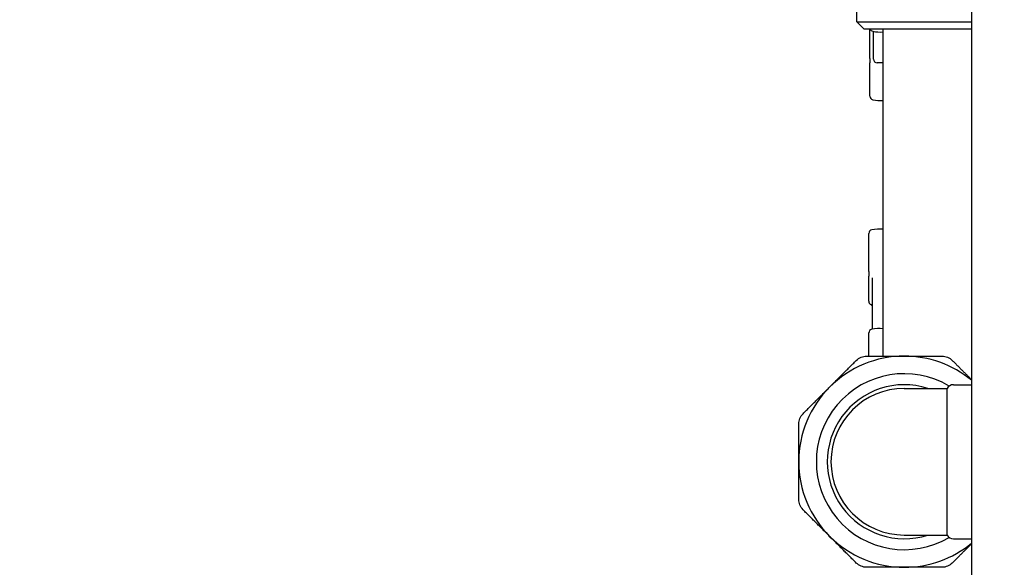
# Model space of a CAD drawing. Header units: inches. Extents: x 24 to 1128, y -69 to 748.
# Tile 331 of 656: x 460.65 to 469.04, y 662.45 to 667.12. Entities that reach past the tile are written whole.
import ezdxf

# ---------------------------------------------------------------- set-up
doc = ezdxf.new("R2010")
doc.units = ezdxf.units.IN
doc.header["$LTSCALE"] = 32
doc.header["$MEASUREMENT"] = 0
doc.layers.add('Dimension (ANSI)', color=7, linetype='Continuous', lineweight=25)
doc.layers.add('Visible (ANSI)', color=7, linetype='Continuous', lineweight=30)
doc.styles.add('Note Text (ANSI)', font='tahoma.ttf')
doc.dimstyles.new('SB Fraction-16 (ANSI)', dxfattribs={"dimscale": 32, "dimtxt": 0.125, "dimasz": 0.098425, "dimexe": 0.125, "dimexo": 0.0625, "dimgap": 0.031496, "dimtad": 0, "dimtih": 1, "dimtoh": 1, "dimdec": 4, "dimrnd": 1e-08, "dimzin": 0, "dimdsep": 46, "dimlunit": 5, "dimtxsty": 'Note Text (ANSI)', "dimcen": 0.09, "dimdle": 0.393701, "dimclrd": 256, "dimclre": 256, "dimclrt": 256, "dimadec": 0, "dimazin": 3, "dimtfac": 0.96, "dimtofl": 0, "dimtmove": 0, "dimatfit": 3, "dimfxl": 1, "dimfrac": 2, "dimtolj": 1, "dimtzin": 12, "dimlwd": -1, "dimlwe": -1, "dimarcsym": 0})

# ---------------------------------------------------------------- blocks, each defined once
blk = doc.blocks.new('*D18')
at = {"layer": 'Defpoints', "color": 0, "transparency": 16777216}
for p in [(480.2806, 692.6685), (328.4743, 544.6685), (480.2806, 544.6685)]:
    blk.add_point(p, dxfattribs=at)
at = {"layer": 'Dimension (ANSI)', "transparency": 16777216}
for p, q in [((478.2806, 692.6685), (324.4743, 692.6685)), ((328.4743, 689.5189), (328.4743, 626.7677)), ((328.4743, 547.8181), (328.4743, 620.5693)), ((478.2806, 544.6685), (324.4743, 544.6685))]:
    blk.add_line(p, q, dxfattribs=at)
for points in [[(327.9494, 689.5189), (328.9993, 689.5189), (328.4743, 692.6685)], [(327.9494, 547.8181), (328.9993, 547.8181), (328.4743, 544.6685)]]:
    blk.add_solid(points, dxfattribs=at)
at = {"layer": 'Dimension (ANSI)', "transparency": 16777216, "insert": (324.3723, 625.7599), "char_height": 4, "attachment_point": 1, "style": 'Note Text (ANSI)'}
blk.add_mtext('\\A1;148', dxfattribs=at)

msp = doc.modelspace()

# ---------------------------------------------------------------- linework, layer by layer
at = {"layer": 'Visible (ANSI)'}
for p, q in [((468.76127, 681.59815), (468.76127, 640.98303)), ((467.78377, 667.09779), (467.78377, 667.83779)), ((467.78377, 667.09779), (468.76127, 667.09779)), ((467.84627, 667.03529), (467.78377, 667.09779)), ((468.76127, 667.03529), (467.84627, 667.03529)), ((467.89502, 666.78584), (467.89502, 667.03529)), ((467.92627, 666.77904), (467.92627, 667.01552)), ((468.00877, 664.24779), (468.00877, 667.03529)), ((467.89502, 666.78584), (467.89502, 666.74727)), ((467.89502, 666.46322), (467.89502, 666.74727)), ((468.00877, 666.74779), (467.95752, 666.74779)), ((467.88627, 664.96876), (467.88627, 665.29386)), ((467.88627, 664.96876), (467.88627, 664.93049)), ((467.88627, 664.71547), (467.88627, 664.93049)), ((467.91752, 664.47739), (467.91752, 664.91641)), ((467.88627, 664.24779), (467.88627, 664.44555)), ((468.18877, 663.97279), (468.55415, 663.97279)), ((468.55415, 662.72279), (468.55415, 663.97279)), ((468.60827, 664.00404), (468.76127, 664.00404)), ((468.18877, 662.72279), (468.55415, 662.72279)), ((468.60827, 662.69154), (468.76127, 662.69154))]:
    msp.add_line(p, q, dxfattribs=at)
for centre, radius, start, end in [((467.92627, 667.04735), 0.03125, 202.693734, 258.463041), ((467.98502, 667.33516), 0.325, 258.463041, 274.190735), ((467.95752, 666.77904), 0.03125, 180, 270), ((467.92627, 666.46322), 0.03125, 180, 258.463041), ((467.98502, 666.75104), 0.325, 258.463041, 274.190735), ((467.91752, 665.29386), 0.03125, 101.536959, 180), ((467.97627, 665.00604), 0.325, 84.26083, 101.536959), ((467.91752, 664.71547), 0.03125, 180, 240), ((467.88627, 664.66135), 0.03125, 30.586245, 60), ((467.91752, 664.44555), 0.03125, 101.536959, 180), ((467.97627, 664.15774), 0.325, 84.26083, 101.536959), ((468.18877, 663.34779), 0.9, 90, 135), ((468.18877, 663.34779), 0.9, 50.497621, 90), ((468.18877, 663.34779), 0.75, 59.268041, 300.731959), ((468.18877, 663.34779), 0.9, 135, 180), ((468.18877, 663.34779), 0.65625, 72.24721, 287.75279), ((468.18877, 663.34779), 0.625, 90, 270), ((468.60827, 663.94154), 0.0625, 90, 150), ((468.18877, 663.34779), 0.9, 180, 225), ((468.18877, 663.34779), 0.9, 225, 270), ((468.60827, 662.75404), 0.0625, 210, 270), ((468.18877, 663.34779), 0.9, 270, 309.502379)]:
    msp.add_arc(centre, radius, start, end, dxfattribs=at)
for points, knots in [([(467.91317, 664.67725), (467.91408, 664.67571), (467.91488, 664.67441), (467.91619, 664.67219), (467.91671, 664.67127), (467.91726, 664.67021), (467.91741, 664.66991), (467.91752, 664.66967)], [0.51351333, 0.51351333, 0.51351333, 0.51351333, 0.55704859, 0.55704859, 0.60058386, 0.60058386, 0.62260676, 0.62260676, 0.62260676, 0.62260676]), ([(467.77937, 664.21118), (467.79111, 664.22292), (467.80529, 664.23222), (467.83455, 664.24434), (467.85116, 664.24779), (467.86776, 664.24779)], [1.29267522, 1.29267522, 1.29267522, 1.29267522, 1.41335073, 1.41335073, 1.53402624, 1.53402624, 1.53402624, 1.53402624]), ([(468.50979, 664.24779), (468.52639, 664.24779), (468.54299, 664.24434), (468.57225, 664.23222), (468.58644, 664.22292), (468.59818, 664.21118)], [1.29267522, 1.29267522, 1.29267522, 1.29267522, 1.41335073, 1.41335073, 1.53402624, 1.53402624, 1.53402624, 1.53402624]), ([(467.28877, 663.66881), (467.28877, 663.68541), (467.29223, 663.70201), (467.30435, 663.73127), (467.31365, 663.74546), (467.32538, 663.75719)], [1.29267522, 1.29267522, 1.29267522, 1.29267522, 1.41335073, 1.41335073, 1.53402624, 1.53402624, 1.53402624, 1.53402624]), ([(467.32538, 662.93839), (467.31365, 662.95013), (467.30435, 662.96431), (467.29223, 662.99357), (467.28877, 663.01017), (467.28877, 663.02678)], [1.29267522, 1.29267522, 1.29267522, 1.29267522, 1.41335073, 1.41335073, 1.53402624, 1.53402624, 1.53402624, 1.53402624]), ([(467.86776, 662.44779), (467.85116, 662.44779), (467.83455, 662.45125), (467.80529, 662.46337), (467.79111, 662.47266), (467.77937, 662.4844)], [0.4147028, 0.4147028, 0.4147028, 0.4147028, 0.5353783, 0.5353783, 0.65605381, 0.65605381, 0.65605381, 0.65605381]), ([(468.59818, 662.4844), (468.58644, 662.47266), (468.57225, 662.46337), (468.54299, 662.45125), (468.52639, 662.44779), (468.50979, 662.44779)], [1.29267522, 1.29267522, 1.29267522, 1.29267522, 1.41335073, 1.41335073, 1.53402624, 1.53402624, 1.53402624, 1.53402624])]:
    msp.add_open_spline(points, degree=3, knots=knots, dxfattribs=at)
for points, weights in [([(467.55238, 663.98419), (467.66248, 664.09429), (467.77937, 664.21118)], [1, 1.04951712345, 1.06851824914]), ([(467.86776, 664.24779), (468.03307, 664.24779), (468.18877, 664.24779)], [1.06851824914, 1.04951712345, 1]), ([(468.18877, 664.24779), (468.34448, 664.24779), (468.50979, 664.24779)], [1, 1.04951712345, 1.06851824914]), ([(468.59818, 664.21118), (468.68196, 664.12739), (468.76127, 664.04808)], [1.06851824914, 1.05483008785, 1.02530542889]), ([(467.32538, 663.75719), (467.44228, 663.87409), (467.55238, 663.98419)], [1.06851824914, 1.04951712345, 1]), ([(467.28877, 663.34779), (467.28877, 663.50349), (467.28877, 663.66881)], [1, 1.04951712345, 1.06851824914]), ([(467.28877, 663.02678), (467.28877, 663.19209), (467.28877, 663.34779)], [1.06851824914, 1.04951712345, 1]), ([(467.55238, 662.71139), (467.44228, 662.82149), (467.32538, 662.93839)], [1, 1.04951712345, 1.06851824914]), ([(467.77937, 662.4844), (467.66248, 662.6013), (467.55238, 662.71139)], [1.06851824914, 1.04951712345, 1]), ([(468.76127, 662.6475), (468.68196, 662.56819), (468.59818, 662.4844)], [1.02530542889, 1.05483008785, 1.06851824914]), ([(468.18877, 662.44779), (468.03307, 662.44779), (467.86776, 662.44779)], [1, 1.04951712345, 1.06851824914]), ([(468.50979, 662.44779), (468.34448, 662.44779), (468.18877, 662.44779)], [1.06851824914, 1.04951712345, 1])]:
    msp.add_rational_spline(points, weights, degree=2, dxfattribs=at)

# ---------------------------------------------------------------- dimensions: what is measured, and where the dimension line sits
at = {"layer": 'Dimension (ANSI)'}
dim = msp.add_linear_dim(base=(328.47435, 544.66853), p1=(480.28063, 692.66853), p2=(480.28063, 544.66853), angle=90, dimstyle='SB Fraction-16 (ANSI)', override={"dimgap": 0.031496, "dimdec": 4, "dimtol": 0, "dimlim": 0, "dimtp": 0, "dimtm": 0, "dimtdec": 2, "dimatfit": 1}, dxfattribs=at)
dim.commit()
dim.dimension.update_dxf_attribs({"geometry": '*D18', "text_midpoint": (328.47435, 623.66853), "dimtype": 160})

doc.saveas('drawing.dxf')
